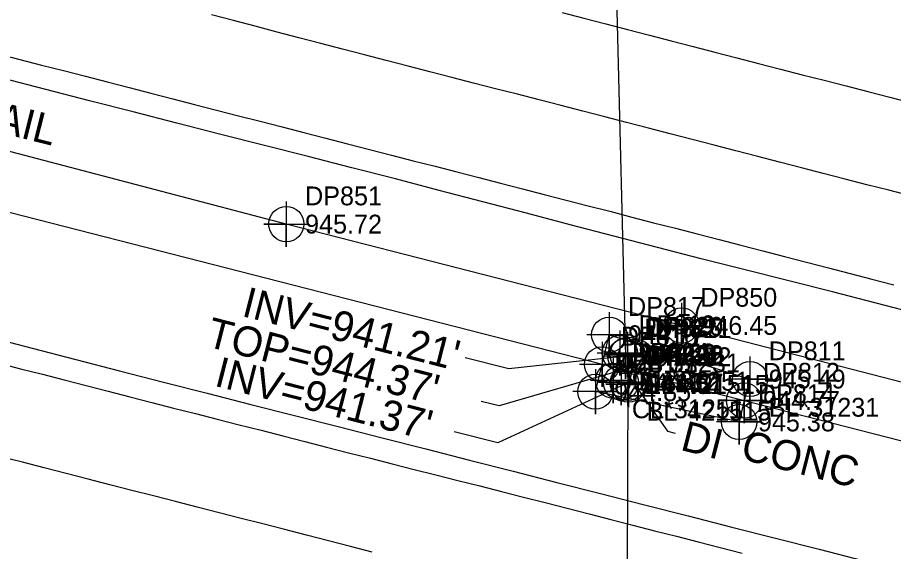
# Model space of a CAD drawing. Extents: x 1182322 to 1186765, y 572295 to 575411.
# Drawn here: x 1183226.6 to 1183343.1, y 574364.8 to 574435.8 of the extents above; entities that cross this region are included whole.
import ezdxf

# ---------------------------------------------------------------- set-up
doc = ezdxf.new("R2010")
doc.units = 0
for name, color, linetype in [('COGO Default Chain', 7, 'Continuous'), ('Exist Guardrail Cable Guide Rail', 7, 'Continuous'), ('Exist Guardrail Cable Guide Rail Cogo Elevation', 7, 'Continuous'), ('Exist Guardrail Cable Guide Rail Cogo Number', 7, 'Continuous'), ('Exist Guardrail Cable Guide Rail Cogo Point CELL', 7, 'Continuous'), ('Exist Guardrail Cable Guide Rail Text', 7, 'Continuous'), ('Exist Horizontal Alignment', 7, 'Continuous'), ('Exist Roads EOP', 7, 'Continuous'), ('Exist Roads EOT', 7, 'Continuous'), ('Exist Structure Minor Drop Inlet', 7, 'Continuous'), ('Exist Structure Minor Drop Inlet Cogo Comment', 7, 'Continuous'), ('Exist Structure Minor Drop Inlet Cogo Elevation', 7, 'Continuous'), ('Exist Structure Minor Drop Inlet Cogo Number', 7, 'Continuous'), ('Exist Structure Minor Drop Inlet Cogo Point CELL', 7, 'Continuous'), ('Exist Structure Minor Drop Inlet Leader', 7, 'Continuous'), ('Exist Structure Minor Drop Inlet Text', 7, 'Continuous'), ('Exist Structure Minor Drop Inlet Top Elevation', 7, 'Continuous'), ('Exist Structure Minor Paved Ditch or Gutter', 7, 'Continuous'), ('Exist Structure Minor Paved Ditch or Gutter Cogo Comment', 7, 'Continuous'), ('Exist Structure Minor Paved Ditch or Gutter Cogo Elevation', 7, 'Continuous'), ('Exist Structure Minor Paved Ditch or Gutter Cogo Number', 7, 'Continuous'), ('Exist Structure Minor Paved Ditch or Gutter Cogo Point CELL', 7, 'Continuous'), ('Exist Structure Minor Paved Ditch or Gutter Text', 7, 'Continuous'), ('Exist Structure Minor Pipes RCP 15 Inch', 7, 'Continuous'), ('Exist Structure Minor Pipes RCP 15 Inch Cogo Comment', 7, 'Continuous'), ('Exist Structure Minor Pipes RCP 15 Inch Cogo Elevation', 7, 'Continuous'), ('Exist Structure Minor Pipes RCP 15 Inch Cogo Number', 7, 'Continuous'), ('Exist Structure Minor Pipes RCP 15 Inch Cogo Point CELL', 7, 'Continuous'), ('Exist Structure Minor Pipes RCP 15 Inch Invert', 7, 'Continuous'), ('Exist Structure Minor Pipes RCP 15 Inch Leader', 7, 'Continuous')]:
    doc.layers.add(name, color=color, linetype=linetype)

msp = doc.modelspace()

# ---------------------------------------------------------------- linework, layer by layer
at = {"layer": 'COGO Default Chain'}
msp.add_line((1182528.88, 574588.22), (1185362.14, 573862.9), dxfattribs=at)
at = {"layer": 'Exist Guardrail Cable Guide Rail'}
msp.add_lwpolyline([(1183724.74, 574289.7), (1183677.28, 574301.88), (1183623.6, 574315.48), (1183573.41, 574328.42), (1183523.18, 574341.49), (1183470.48, 574355.05), (1183416.85, 574368.69), (1183366.96, 574381.41), (1183314.88, 574394.83), (1183262.33, 574408.3), (1183212.68, 574421.31), (1183161.26, 574434.27), (1183113.83, 574446.38), (1183064.43, 574459.18), (1183012.5, 574472.56), (1182962.1, 574485.47), (1182911.03, 574498.69), (1182859.7, 574511.98), (1182808.96, 574524.96), (1182757.01, 574537.77), (1182704.44, 574551.53), (1182655.16, 574564.04), (1182603.29, 574577.2), (1182552.65, 574589.83)], dxfattribs=at)
at = {"layer": 'Exist Guardrail Cable Guide Rail Cogo Point CELL'}
for points in [[(1183262.33, 574411.3), (1183262.33, 574405.3), (1183262.33, 574408.3), (1183259.33, 574408.3), (1183265.33, 574408.3)], [(1183314.88, 574397.83), (1183314.88, 574391.83), (1183314.88, 574394.83), (1183311.88, 574394.83), (1183317.88, 574394.83)]]:
    msp.add_lwpolyline(points, dxfattribs=at)
for centre in [(1183262.33, 574408.3), (1183314.88, 574394.83)]:
    msp.add_circle(centre, 2.34, dxfattribs=at)
at = {"layer": 'Exist Horizontal Alignment'}
msp.add_line((1182528.88, 574588.22), (1185362.14, 573862.9), dxfattribs=at)
at = {"layer": 'Exist Roads EOP'}
for points in [[(1183346.57, 574396.29), (1183340.77, 574397.8), (1183334.95, 574399.28), (1183329.14, 574400.75), (1183323.32, 574402.22), (1183317.5, 574403.7), (1183311.69, 574405.18), (1183305.89, 574406.69), (1183300.08, 574408.22), (1183294.28, 574409.74), (1183288.48, 574411.26), (1183282.67, 574412.78), (1183276.87, 574414.3), (1183271.06, 574415.78), (1183265.24, 574417.27), (1183259.43, 574418.75), (1183253.61, 574420.23), (1183247.8, 574421.71), (1183241.99, 574423.21), (1183236.18, 574424.7), (1183230.37, 574426.2), (1183224.56, 574427.69)], [(1183222.75, 574393.31), (1183228.56, 574391.81), (1183234.37, 574390.31), (1183240.18, 574388.81), (1183245.99, 574387.31), (1183251.8, 574385.82), (1183257.61, 574384.34), (1183263.43, 574382.86), (1183269.24, 574381.39), (1183275.06, 574379.91), (1183280.87, 574378.43), (1183286.69, 574376.94), (1183292.5, 574375.46), (1183298.31, 574373.98), (1183304.13, 574372.49), (1183309.94, 574371.01), (1183315.75, 574369.53), (1183321.57, 574368.04), (1183327.38, 574366.56), (1183333.19, 574365.08), (1183339, 574363.59)]]:
    msp.add_lwpolyline(points, dxfattribs=at)
at = {"layer": 'Exist Roads EOT'}
for points in [[(1183298.99, 574436.44), (1183301.9, 574435.68), (1183304.8, 574434.93), (1183307.7, 574434.18), (1183310.61, 574433.42), (1183313.51, 574432.67), (1183316.41, 574431.92), (1183319.32, 574431.16), (1183322.22, 574430.41), (1183325.13, 574429.66), (1183328.03, 574428.91), (1183330.94, 574428.16), (1183333.84, 574427.42), (1183336.75, 574426.67), (1183339.66, 574425.93), (1183342.56, 574425.19), (1183345.47, 574424.44)], [(1183345.34, 574412.04), (1183342.43, 574412.79), (1183339.53, 574413.54), (1183336.62, 574414.29), (1183333.72, 574415.04), (1183330.82, 574415.8), (1183327.91, 574416.55), (1183325.01, 574417.3), (1183322.1, 574418.05), (1183319.2, 574418.8), (1183316.29, 574419.55), (1183313.39, 574420.31), (1183310.49, 574421.06), (1183307.58, 574421.81), (1183304.68, 574422.56), (1183301.77, 574423.31), (1183298.87, 574424.05), (1183295.96, 574424.8), (1183293.06, 574425.55), (1183290.15, 574426.3), (1183287.24, 574427.04), (1183284.34, 574427.79), (1183281.43, 574428.54), (1183278.53, 574429.29), (1183275.62, 574430.04), (1183272.72, 574430.78), (1183269.81, 574431.53), (1183266.91, 574432.29), (1183264.01, 574433.06), (1183261.11, 574433.82), (1183258.21, 574434.59), (1183255.31, 574435.36), (1183252.41, 574436.13)], [(1183224, 574430.93), (1183226.91, 574430.18), (1183229.81, 574429.44), (1183232.72, 574428.7), (1183235.63, 574427.96), (1183238.53, 574427.21), (1183241.43, 574426.45), (1183244.34, 574425.69), (1183247.24, 574424.93), (1183250.15, 574424.19), (1183253.05, 574423.45), (1183255.96, 574422.71), (1183258.87, 574421.96), (1183261.77, 574421.22), (1183264.68, 574420.47), (1183267.58, 574419.72), (1183270.49, 574418.98), (1183273.39, 574418.23), (1183276.3, 574417.48), (1183279.2, 574416.73), (1183282.11, 574415.99), (1183285.02, 574415.24), (1183287.92, 574414.49), (1183290.83, 574413.75), (1183293.73, 574413), (1183296.64, 574412.25), (1183299.54, 574411.5), (1183302.45, 574410.75), (1183305.35, 574410), (1183308.26, 574409.24), (1183311.16, 574408.49), (1183314.06, 574407.74), (1183316.97, 574406.99), (1183319.87, 574406.24), (1183322.78, 574405.49), (1183325.68, 574404.74), (1183328.59, 574403.99), (1183331.49, 574403.24), (1183334.4, 574402.48), (1183337.3, 574401.73), (1183340.2, 574400.97), (1183343.11, 574400.22)], [(1183224.1, 574389.82), (1183227.01, 574389.08), (1183229.91, 574388.34), (1183232.82, 574387.6), (1183235.73, 574386.86), (1183238.63, 574386.11), (1183241.53, 574385.35), (1183244.44, 574384.59), (1183247.34, 574383.84), (1183250.25, 574383.11), (1183253.16, 574382.37), (1183256.07, 574381.64), (1183258.98, 574380.9), (1183261.88, 574380.15), (1183264.79, 574379.4), (1183267.69, 574378.66), (1183270.6, 574377.92), (1183273.51, 574377.18), (1183276.42, 574376.45), (1183279.32, 574375.71), (1183282.23, 574374.98), (1183285.14, 574374.24), (1183288.05, 574373.51), (1183290.96, 574372.77), (1183293.86, 574372.03), (1183296.77, 574371.29), (1183299.68, 574370.55), (1183302.58, 574369.8), (1183305.49, 574369.06), (1183308.4, 574368.31), (1183311.3, 574367.56), (1183314.21, 574366.81), (1183317.11, 574366.07), (1183320.02, 574365.32), (1183322.93, 574364.58)], [(1183273.75, 574364.72), (1183270.85, 574365.46), (1183267.94, 574366.21), (1183265.03, 574366.96), (1183262.13, 574367.7), (1183259.22, 574368.45), (1183256.32, 574369.19), (1183253.41, 574369.94), (1183250.5, 574370.69), (1183247.6, 574371.43), (1183244.69, 574372.18), (1183241.79, 574372.92), (1183238.88, 574373.67), (1183235.98, 574374.41), (1183233.07, 574375.16), (1183230.16, 574375.9), (1183227.26, 574376.65), (1183224.35, 574377.39)]]:
    msp.add_lwpolyline(points, dxfattribs=at)
at = {"layer": 'Exist Structure Minor Drop Inlet'}
msp.add_lwpolyline([(1183306.67, 574391.17), (1183307.71, 574390.96), (1183308.79, 574390.67), (1183307.83, 574386.98), (1183306.84, 574387.24), (1183305.78, 574387.5), (1183306.67, 574391.17)], dxfattribs=at)
at = {"layer": 'Exist Structure Minor Drop Inlet Cogo Point CELL'}
for points in [[(1183306.67, 574394.17), (1183306.67, 574388.17), (1183306.67, 574391.17), (1183309.67, 574391.17), (1183303.67, 574391.17)], [(1183307.71, 574393.96), (1183307.71, 574387.96), (1183307.71, 574390.96), (1183310.71, 574390.96), (1183304.71, 574390.96)], [(1183308.79, 574393.67), (1183308.79, 574387.67), (1183308.79, 574390.67), (1183311.79, 574390.67), (1183305.79, 574390.67)], [(1183305.78, 574390.5), (1183305.78, 574384.5), (1183305.78, 574387.5), (1183308.78, 574387.5), (1183302.78, 574387.5)], [(1183306.84, 574390.24), (1183306.84, 574384.24), (1183306.84, 574387.24), (1183309.84, 574387.24), (1183303.84, 574387.24)], [(1183307.83, 574389.98), (1183307.83, 574383.98), (1183307.83, 574386.98), (1183310.83, 574386.98), (1183304.83, 574386.98)]]:
    msp.add_lwpolyline(points, dxfattribs=at)
for centre in [(1183306.67, 574391.17), (1183307.71, 574390.96), (1183308.79, 574390.67), (1183305.78, 574387.5), (1183306.84, 574387.24), (1183307.83, 574386.98)]:
    msp.add_circle(centre, 2.34, dxfattribs=at)
at = {"layer": 'Exist Structure Minor Drop Inlet Leader'}
for points in [[(1183306.47, 574388.75), (1183290.64, 574384.13), (1183288.25, 574384.74)], [(1183307.76, 574388.29), (1183313.03, 574380.78), (1183314.03, 574380.52)]]:
    msp.add_lwpolyline(points, dxfattribs=at)
at = {"layer": 'Exist Structure Minor Paved Ditch or Gutter'}
msp.add_lwpolyline([(1183323.98, 574387.71), (1183323.21, 574384.86), (1183322.54, 574382.01), (1183303.43, 574386.04), (1183304.32, 574389.66), (1183305.27, 574393.6), (1183323.98, 574387.71)], dxfattribs=at)
at = {"layer": 'Exist Structure Minor Paved Ditch or Gutter Cogo Point CELL'}
for points in [[(1183305.27, 574396.6), (1183305.27, 574390.6), (1183305.27, 574393.6), (1183308.27, 574393.6), (1183302.27, 574393.6)], [(1183304.32, 574392.66), (1183304.32, 574386.66), (1183304.32, 574389.66), (1183307.32, 574389.66), (1183301.32, 574389.66)], [(1183323.98, 574390.71), (1183323.98, 574384.71), (1183323.98, 574387.71), (1183326.98, 574387.71), (1183320.98, 574387.71)], [(1183303.43, 574389.04), (1183303.43, 574383.04), (1183303.43, 574386.04), (1183306.43, 574386.04), (1183300.43, 574386.04)], [(1183323.21, 574387.86), (1183323.21, 574381.86), (1183323.21, 574384.86), (1183326.21, 574384.86), (1183320.21, 574384.86)], [(1183322.54, 574385.01), (1183322.54, 574379.01), (1183322.54, 574382.01), (1183325.54, 574382.01), (1183319.54, 574382.01)]]:
    msp.add_lwpolyline(points, dxfattribs=at)
for centre in [(1183305.27, 574393.6), (1183304.32, 574389.66), (1183323.98, 574387.71), (1183303.43, 574386.04), (1183323.21, 574384.86), (1183322.54, 574382.01)]:
    msp.add_circle(centre, 2.34, dxfattribs=at)
at = {"layer": 'Exist Structure Minor Pipes RCP 15 Inch'}
for p, q in [((1183305.56, 574465.92), (1183307.43, 574390.74)), ((1183307.74, 574387.19), (1183307.46, 574316.06))]:
    msp.add_line(p, q, dxfattribs=at)
at = {"layer": 'Exist Structure Minor Pipes RCP 15 Inch Cogo Point CELL'}
for points in [[(1183307.43, 574393.74), (1183307.43, 574387.74), (1183307.43, 574390.74), (1183310.43, 574390.74), (1183304.43, 574390.74)], [(1183307.74, 574390.19), (1183307.74, 574384.19), (1183307.74, 574387.19), (1183310.74, 574387.19), (1183304.74, 574387.19)]]:
    msp.add_lwpolyline(points, dxfattribs=at)
for centre in [(1183307.43, 574390.74), (1183307.74, 574387.19)]:
    msp.add_circle(centre, 2.34, dxfattribs=at)
at = {"layer": 'Exist Structure Minor Pipes RCP 15 Inch Leader'}
for points in [[(1183307.43, 574390.74), (1183291.91, 574389.06), (1183286.1, 574390.55)], [(1183307.74, 574387.19), (1183290.47, 574379.22), (1183284.66, 574380.71)]]:
    msp.add_lwpolyline(points, dxfattribs=at)

# ---------------------------------------------------------------- texts
at = {"layer": 'Exist Guardrail Cable Guide Rail Cogo Elevation'}
for s, p in [('945.72', (1183264.83, 574407.05)), ('946.45', (1183317.38, 574393.58))]:
    msp.add_text(s, height=2.5, dxfattribs=at).set_placement(p)
at = {"layer": 'Exist Guardrail Cable Guide Rail Cogo Number'}
for s, p in [('DP851', (1183264.83, 574410.8)), ('DP850', (1183317.38, 574397.33))]:
    msp.add_text(s, height=2.5, dxfattribs=at).set_placement(p)
at = {"layer": 'Exist Guardrail Cable Guide Rail Text'}
msp.add_text('CABLE GUIDE RAIL', height=4, rotation=345.8583, dxfattribs=at).set_placement((1183183.36, 574430.76))
at = {"layer": 'Exist Structure Minor Drop Inlet Cogo Comment'}
for s, p in [('BL*31251', (1183309.17, 574386.17)), ('CL*31251', (1183308.28, 574382.5))]:
    msp.add_text(s, height=2.5, dxfattribs=at).set_placement(p)
at = {"layer": 'Exist Structure Minor Drop Inlet Cogo Elevation'}
for s, p in [('944.53', (1183309.17, 574389.92)), ('944.38', (1183310.21, 574389.71)), ('944.52', (1183311.29, 574389.42)), ('944.56', (1183308.28, 574386.25)), ('944.37', (1183309.34, 574385.99)), ('944.51', (1183310.33, 574385.73))]:
    msp.add_text(s, height=2.5, dxfattribs=at).set_placement(p)
at = {"layer": 'Exist Structure Minor Drop Inlet Cogo Number'}
for s, p in [('DP819', (1183309.17, 574393.67)), ('DP820', (1183310.21, 574393.46)), ('DP821', (1183311.29, 574393.17)), ('DP824', (1183308.28, 574390)), ('DP823', (1183309.34, 574389.74)), ('DP822', (1183310.33, 574389.48))]:
    msp.add_text(s, height=2.5, dxfattribs=at).set_placement(p)
at = {"layer": 'Exist Structure Minor Drop Inlet Text'}
msp.add_text('DI', height=4, rotation=345.6405, dxfattribs=at).set_placement((1183314.59, 574378.32))
at = {"layer": 'Exist Structure Minor Drop Inlet Top Elevation'}
msp.add_text("TOP=944.37'", height=4, rotation=345.6405, dxfattribs=at).set_placement((1183251.52, 574392.08))
at = {"layer": 'Exist Structure Minor Paved Ditch or Gutter Cogo Comment'}
for s, p in [('CL*31231', (1183307.77, 574388.6)), ('BL*31231', (1183326.48, 574382.71))]:
    msp.add_text(s, height=2.5, dxfattribs=at).set_placement(p)
at = {"layer": 'Exist Structure Minor Paved Ditch or Gutter Cogo Elevation'}
for s, p in [('944.77', (1183307.77, 574392.35)), ('944.73', (1183306.82, 574388.41)), ('945.49', (1183326.48, 574386.46)), ('944.85', (1183305.93, 574384.79)), ('944.77', (1183325.71, 574383.61)), ('945.38', (1183325.04, 574380.76))]:
    msp.add_text(s, height=2.5, dxfattribs=at).set_placement(p)
at = {"layer": 'Exist Structure Minor Paved Ditch or Gutter Cogo Number'}
for s, p in [('DP817', (1183307.77, 574396.1)), ('DP816', (1183306.82, 574392.16)), ('DP811', (1183326.48, 574390.21)), ('DP815', (1183305.93, 574388.54)), ('DP812', (1183325.71, 574387.36)), ('DP814', (1183325.04, 574384.51))]:
    msp.add_text(s, height=2.5, dxfattribs=at).set_placement(p)
at = {"layer": 'Exist Structure Minor Paved Ditch or Gutter Text'}
msp.add_text('CONC', height=4, rotation=345.6405, dxfattribs=at).set_placement((1183322.57, 574377.13))
at = {"layer": 'Exist Structure Minor Pipes RCP 15 Inch Cogo Comment'}
for s, p in [('EL*421515', (1183309.93, 574385.74)), ('BL*421515', (1183310.24, 574382.19))]:
    msp.add_text(s, height=2.5, dxfattribs=at).set_placement(p)
at = {"layer": 'Exist Structure Minor Pipes RCP 15 Inch Cogo Elevation'}
for s, p in [('941.21', (1183309.93, 574389.49)), ('941.37', (1183310.24, 574385.94))]:
    msp.add_text(s, height=2.5, dxfattribs=at).set_placement(p)
at = {"layer": 'Exist Structure Minor Pipes RCP 15 Inch Cogo Number'}
for s, p in [('DP825', (1183309.93, 574393.24)), ('DP826', (1183310.24, 574389.69))]:
    msp.add_text(s, height=2.5, dxfattribs=at).set_placement(p)
at = {"layer": 'Exist Structure Minor Pipes RCP 15 Inch Invert'}
for s, p in [("INV=941.21'", (1183256.27, 574396.12)), ("INV=941.37'", (1183252.63, 574386.84))]:
    msp.add_text(s, height=4, rotation=345.6405, dxfattribs=at).set_placement(p)

doc.saveas('drawing.dxf')
